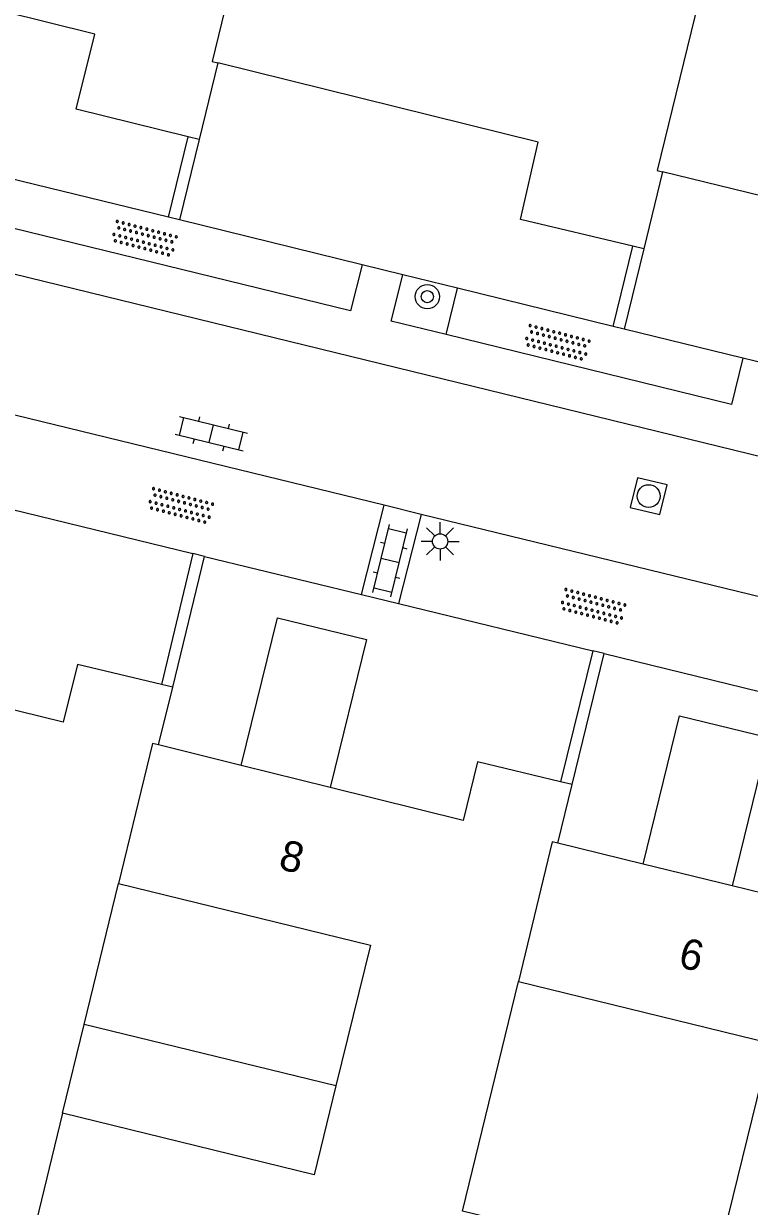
# Model space of a CAD drawing. Extents: x 128999 to 131010, y 395498 to 399007.
# Drawn here: x 129161.98 to 129185.77, y 397693.81 to 397732.59 of the extents above; entities that cross this region are included whole.
import ezdxf

# ---------------------------------------------------------------- set-up
doc = ezdxf.new("R2010")
doc.units = 0
for name, color, linetype in [('gg-afsc-muur', 7, 'Continuous'), ('gg-anno-huisnummerreeks BGT', 7, 'Continuous'), ('gg-bbg-gedigitaliseerde bebouwing', 7, 'Continuous'), ('gg-bbg-hoofdgebouw', 7, 'Continuous'), ('gg-bbg-luifel en loopbrug', 7, 'Continuous'), ('gg-bbg-tussenscheiding', 7, 'Continuous'), ('gg-knt-verharding', 7, 'Continuous'), ('gt-symb-boom', 7, 'Continuous'), ('gt-symb-klinker verharding', 7, 'Continuous'), ('gt-symb-lichtmast', 7, 'Continuous'), ('gt-symb-overige verharding', 7, 'Continuous'), ('gt-symb-rioolschacht', 7, 'Continuous')]:
    doc.layers.add(name, color=color, linetype=linetype)

# ---------------------------------------------------------------- blocks, each defined once
blk = doc.blocks.new('gt0-OVH')
at = {"layer": 'gt-symb-overige verharding'}
for points in [[(-0.972, 0.298), (-0.967, 0.308), (-0.965, 0.319), (-0.966, 0.33), (-0.971, 0.34), (-0.978, 0.348), (-0.988, 0.353), (-0.999, 0.355), (-1.01, 0.354), (-1.02, 0.349), (-1.028, 0.342), (-1.033, 0.332), (-1.035, 0.321), (-1.034, 0.31), (-1.029, 0.3), (-1.022, 0.292), (-1.012, 0.287), (-1.001, 0.285), (-0.99, 0.286), (-0.98, 0.291)], [(-0.872, 0.106), (-0.867, 0.116), (-0.865, 0.126), (-0.866, 0.137), (-0.871, 0.147), (-0.878, 0.156), (-0.888, 0.161), (-0.899, 0.163), (-0.91, 0.162), (-0.92, 0.157), (-0.928, 0.15), (-0.933, 0.14), (-0.935, 0.129), (-0.934, 0.118), (-0.929, 0.108), (-0.922, 0.1), (-0.912, 0.095), (-0.901, 0.092), (-0.89, 0.094), (-0.88, 0.098)], [(-0.772, 0.298), (-0.767, 0.308), (-0.765, 0.319), (-0.766, 0.33), (-0.771, 0.34), (-0.778, 0.348), (-0.788, 0.353), (-0.799, 0.355), (-0.81, 0.354), (-0.82, 0.349), (-0.828, 0.342), (-0.833, 0.332), (-0.835, 0.321), (-0.834, 0.31), (-0.829, 0.3), (-0.822, 0.292), (-0.812, 0.287), (-0.801, 0.285), (-0.79, 0.286), (-0.78, 0.291)], [(-0.672, 0.106), (-0.667, 0.116), (-0.665, 0.126), (-0.666, 0.137), (-0.671, 0.147), (-0.678, 0.156), (-0.688, 0.161), (-0.699, 0.163), (-0.71, 0.162), (-0.72, 0.157), (-0.728, 0.15), (-0.733, 0.14), (-0.735, 0.129), (-0.734, 0.118), (-0.729, 0.108), (-0.722, 0.1), (-0.712, 0.095), (-0.701, 0.092), (-0.69, 0.094), (-0.68, 0.098)], [(-0.572, 0.298), (-0.567, 0.308), (-0.565, 0.319), (-0.566, 0.33), (-0.571, 0.34), (-0.578, 0.348), (-0.588, 0.353), (-0.599, 0.355), (-0.61, 0.354), (-0.62, 0.349), (-0.628, 0.342), (-0.633, 0.332), (-0.635, 0.321), (-0.634, 0.31), (-0.629, 0.3), (-0.622, 0.292), (-0.612, 0.287), (-0.601, 0.285), (-0.59, 0.286), (-0.58, 0.291)], [(-0.472, 0.106), (-0.467, 0.116), (-0.465, 0.126), (-0.466, 0.137), (-0.471, 0.147), (-0.478, 0.156), (-0.488, 0.161), (-0.499, 0.163), (-0.51, 0.162), (-0.52, 0.157), (-0.528, 0.15), (-0.533, 0.14), (-0.535, 0.129), (-0.534, 0.118), (-0.529, 0.108), (-0.522, 0.1), (-0.512, 0.095), (-0.501, 0.092), (-0.49, 0.094), (-0.48, 0.098)], [(-0.372, 0.298), (-0.367, 0.308), (-0.365, 0.319), (-0.366, 0.33), (-0.371, 0.34), (-0.378, 0.348), (-0.388, 0.353), (-0.399, 0.355), (-0.41, 0.354), (-0.42, 0.349), (-0.428, 0.342), (-0.433, 0.332), (-0.435, 0.321), (-0.434, 0.31), (-0.429, 0.3), (-0.422, 0.292), (-0.412, 0.287), (-0.401, 0.285), (-0.39, 0.286), (-0.38, 0.291)], [(-0.272, 0.106), (-0.267, 0.116), (-0.265, 0.126), (-0.266, 0.137), (-0.271, 0.147), (-0.278, 0.156), (-0.288, 0.161), (-0.299, 0.163), (-0.31, 0.162), (-0.32, 0.157), (-0.328, 0.15), (-0.333, 0.14), (-0.335, 0.129), (-0.334, 0.118), (-0.329, 0.108), (-0.322, 0.1), (-0.312, 0.095), (-0.301, 0.092), (-0.29, 0.094), (-0.28, 0.098)], [(-0.172, 0.298), (-0.167, 0.308), (-0.165, 0.319), (-0.166, 0.33), (-0.171, 0.34), (-0.178, 0.348), (-0.188, 0.353), (-0.199, 0.355), (-0.21, 0.354), (-0.22, 0.349), (-0.228, 0.342), (-0.233, 0.332), (-0.235, 0.321), (-0.234, 0.31), (-0.229, 0.3), (-0.222, 0.292), (-0.212, 0.287), (-0.201, 0.285), (-0.19, 0.286), (-0.18, 0.291)], [(-0.072, 0.106), (-0.067, 0.116), (-0.065, 0.126), (-0.066, 0.137), (-0.071, 0.147), (-0.078, 0.156), (-0.088, 0.161), (-0.099, 0.163), (-0.11, 0.162), (-0.12, 0.157), (-0.128, 0.15), (-0.133, 0.14), (-0.135, 0.129), (-0.134, 0.118), (-0.129, 0.108), (-0.122, 0.1), (-0.112, 0.095), (-0.101, 0.092), (-0.09, 0.094), (-0.08, 0.098)], [(0.028, 0.298), (0.033, 0.308), (0.035, 0.319), (0.034, 0.33), (0.029, 0.34), (0.022, 0.348), (0.012, 0.353), (0.001, 0.355), (-0.01, 0.354), (-0.02, 0.349), (-0.028, 0.342), (-0.033, 0.332), (-0.035, 0.321), (-0.034, 0.31), (-0.029, 0.3), (-0.022, 0.292), (-0.012, 0.287), (-0.001, 0.285), (0.01, 0.286), (0.02, 0.291)], [(0.128, 0.106), (0.133, 0.116), (0.135, 0.126), (0.134, 0.137), (0.129, 0.147), (0.122, 0.156), (0.112, 0.161), (0.101, 0.163), (0.09, 0.162), (0.08, 0.157), (0.072, 0.15), (0.067, 0.14), (0.065, 0.129), (0.066, 0.118), (0.071, 0.108), (0.078, 0.1), (0.088, 0.095), (0.099, 0.092), (0.11, 0.094), (0.12, 0.098)], [(0.228, 0.298), (0.233, 0.308), (0.235, 0.319), (0.234, 0.33), (0.229, 0.34), (0.222, 0.348), (0.212, 0.353), (0.201, 0.355), (0.19, 0.354), (0.18, 0.349), (0.172, 0.342), (0.167, 0.332), (0.165, 0.321), (0.166, 0.31), (0.171, 0.3), (0.178, 0.292), (0.188, 0.287), (0.199, 0.285), (0.21, 0.286), (0.22, 0.291)], [(0.328, 0.106), (0.333, 0.116), (0.335, 0.126), (0.334, 0.137), (0.329, 0.147), (0.322, 0.156), (0.312, 0.161), (0.301, 0.163), (0.29, 0.162), (0.28, 0.157), (0.272, 0.15), (0.267, 0.14), (0.265, 0.129), (0.266, 0.118), (0.271, 0.108), (0.278, 0.1), (0.288, 0.095), (0.299, 0.092), (0.31, 0.094), (0.32, 0.098)], [(0.428, 0.298), (0.433, 0.308), (0.435, 0.319), (0.434, 0.33), (0.429, 0.34), (0.422, 0.348), (0.412, 0.353), (0.401, 0.355), (0.39, 0.354), (0.38, 0.349), (0.372, 0.342), (0.367, 0.332), (0.365, 0.321), (0.366, 0.31), (0.371, 0.3), (0.378, 0.292), (0.388, 0.287), (0.399, 0.285), (0.41, 0.286), (0.42, 0.291)], [(0.528, 0.106), (0.533, 0.116), (0.535, 0.126), (0.534, 0.137), (0.529, 0.147), (0.522, 0.156), (0.512, 0.161), (0.501, 0.163), (0.49, 0.162), (0.48, 0.157), (0.472, 0.15), (0.467, 0.14), (0.465, 0.129), (0.466, 0.118), (0.471, 0.108), (0.478, 0.1), (0.488, 0.095), (0.499, 0.092), (0.51, 0.094), (0.52, 0.098)], [(0.628, 0.298), (0.633, 0.308), (0.635, 0.319), (0.634, 0.33), (0.629, 0.34), (0.622, 0.348), (0.612, 0.353), (0.601, 0.355), (0.59, 0.354), (0.58, 0.349), (0.572, 0.342), (0.567, 0.332), (0.565, 0.321), (0.566, 0.31), (0.571, 0.3), (0.578, 0.292), (0.588, 0.287), (0.599, 0.285), (0.61, 0.286), (0.62, 0.291)], [(0.728, 0.106), (0.733, 0.116), (0.735, 0.126), (0.734, 0.137), (0.729, 0.147), (0.722, 0.156), (0.712, 0.161), (0.701, 0.163), (0.69, 0.162), (0.68, 0.157), (0.672, 0.15), (0.667, 0.14), (0.665, 0.129), (0.666, 0.118), (0.671, 0.108), (0.678, 0.1), (0.688, 0.095), (0.699, 0.092), (0.71, 0.094), (0.72, 0.098)], [(0.828, 0.298), (0.833, 0.308), (0.835, 0.319), (0.834, 0.33), (0.829, 0.34), (0.822, 0.348), (0.812, 0.353), (0.801, 0.355), (0.79, 0.354), (0.78, 0.349), (0.772, 0.342), (0.767, 0.332), (0.765, 0.321), (0.766, 0.31), (0.771, 0.3), (0.778, 0.292), (0.788, 0.287), (0.799, 0.285), (0.81, 0.286), (0.82, 0.291)], [(0.928, 0.106), (0.933, 0.116), (0.935, 0.126), (0.934, 0.137), (0.929, 0.147), (0.922, 0.156), (0.912, 0.161), (0.901, 0.163), (0.89, 0.162), (0.88, 0.157), (0.872, 0.15), (0.867, 0.14), (0.865, 0.129), (0.866, 0.118), (0.871, 0.108), (0.878, 0.1), (0.888, 0.095), (0.899, 0.092), (0.91, 0.094), (0.92, 0.098)], [(1.028, 0.298), (1.033, 0.308), (1.035, 0.319), (1.034, 0.33), (1.029, 0.34), (1.022, 0.348), (1.012, 0.353), (1.001, 0.355), (0.99, 0.354), (0.98, 0.349), (0.972, 0.342), (0.967, 0.332), (0.965, 0.321), (0.966, 0.31), (0.971, 0.3), (0.978, 0.292), (0.988, 0.287), (0.999, 0.285), (1.01, 0.286), (1.02, 0.291)], [(-0.972, -0.142), (-0.967, -0.132), (-0.965, -0.121), (-0.966, -0.11), (-0.971, -0.1), (-0.978, -0.092), (-0.988, -0.087), (-0.999, -0.085), (-1.01, -0.086), (-1.02, -0.091), (-1.028, -0.098), (-1.033, -0.108), (-1.035, -0.119), (-1.034, -0.13), (-1.029, -0.14), (-1.022, -0.148), (-1.012, -0.153), (-1.001, -0.155), (-0.99, -0.154), (-0.98, -0.149)], [(-0.872, -0.334), (-0.867, -0.324), (-0.865, -0.314), (-0.866, -0.303), (-0.871, -0.293), (-0.878, -0.284), (-0.888, -0.279), (-0.899, -0.277), (-0.91, -0.278), (-0.92, -0.283), (-0.928, -0.29), (-0.933, -0.3), (-0.935, -0.311), (-0.934, -0.322), (-0.929, -0.332), (-0.922, -0.34), (-0.912, -0.345), (-0.901, -0.348), (-0.89, -0.346), (-0.88, -0.342)], [(-0.772, -0.142), (-0.767, -0.132), (-0.765, -0.121), (-0.766, -0.11), (-0.771, -0.1), (-0.778, -0.092), (-0.788, -0.087), (-0.799, -0.085), (-0.81, -0.086), (-0.82, -0.091), (-0.828, -0.098), (-0.833, -0.108), (-0.835, -0.119), (-0.834, -0.13), (-0.829, -0.14), (-0.822, -0.148), (-0.812, -0.153), (-0.801, -0.155), (-0.79, -0.154), (-0.78, -0.149)], [(-0.672, -0.334), (-0.667, -0.324), (-0.665, -0.314), (-0.666, -0.303), (-0.671, -0.293), (-0.678, -0.284), (-0.688, -0.279), (-0.699, -0.277), (-0.71, -0.278), (-0.72, -0.283), (-0.728, -0.29), (-0.733, -0.3), (-0.735, -0.311), (-0.734, -0.322), (-0.729, -0.332), (-0.722, -0.34), (-0.712, -0.345), (-0.701, -0.348), (-0.69, -0.346), (-0.68, -0.342)], [(-0.572, -0.142), (-0.567, -0.132), (-0.565, -0.121), (-0.566, -0.11), (-0.571, -0.1), (-0.578, -0.092), (-0.588, -0.087), (-0.599, -0.085), (-0.61, -0.086), (-0.62, -0.091), (-0.628, -0.098), (-0.633, -0.108), (-0.635, -0.119), (-0.634, -0.13), (-0.629, -0.14), (-0.622, -0.148), (-0.612, -0.153), (-0.601, -0.155), (-0.59, -0.154), (-0.58, -0.149)], [(-0.472, -0.334), (-0.467, -0.324), (-0.465, -0.314), (-0.466, -0.303), (-0.471, -0.293), (-0.478, -0.284), (-0.488, -0.279), (-0.499, -0.277), (-0.51, -0.278), (-0.52, -0.283), (-0.528, -0.29), (-0.533, -0.3), (-0.535, -0.311), (-0.534, -0.322), (-0.529, -0.332), (-0.522, -0.34), (-0.512, -0.345), (-0.501, -0.348), (-0.49, -0.346), (-0.48, -0.342)], [(-0.372, -0.142), (-0.367, -0.132), (-0.365, -0.121), (-0.366, -0.11), (-0.371, -0.1), (-0.378, -0.092), (-0.388, -0.087), (-0.399, -0.085), (-0.41, -0.086), (-0.42, -0.091), (-0.428, -0.098), (-0.433, -0.108), (-0.435, -0.119), (-0.434, -0.13), (-0.429, -0.14), (-0.422, -0.148), (-0.412, -0.153), (-0.401, -0.155), (-0.39, -0.154), (-0.38, -0.149)], [(-0.272, -0.334), (-0.267, -0.324), (-0.265, -0.314), (-0.266, -0.303), (-0.271, -0.293), (-0.278, -0.284), (-0.288, -0.279), (-0.299, -0.277), (-0.31, -0.278), (-0.32, -0.283), (-0.328, -0.29), (-0.333, -0.3), (-0.335, -0.311), (-0.334, -0.322), (-0.329, -0.332), (-0.322, -0.34), (-0.312, -0.345), (-0.301, -0.348), (-0.29, -0.346), (-0.28, -0.342)], [(-0.172, -0.142), (-0.167, -0.132), (-0.165, -0.121), (-0.166, -0.11), (-0.171, -0.1), (-0.178, -0.092), (-0.188, -0.087), (-0.199, -0.085), (-0.21, -0.086), (-0.22, -0.091), (-0.228, -0.098), (-0.233, -0.108), (-0.235, -0.119), (-0.234, -0.13), (-0.229, -0.14), (-0.222, -0.148), (-0.212, -0.153), (-0.201, -0.155), (-0.19, -0.154), (-0.18, -0.149)], [(-0.072, -0.334), (-0.067, -0.324), (-0.065, -0.314), (-0.066, -0.303), (-0.071, -0.293), (-0.078, -0.284), (-0.088, -0.279), (-0.099, -0.277), (-0.11, -0.278), (-0.12, -0.283), (-0.128, -0.29), (-0.133, -0.3), (-0.135, -0.311), (-0.134, -0.322), (-0.129, -0.332), (-0.122, -0.34), (-0.112, -0.345), (-0.101, -0.348), (-0.09, -0.346), (-0.08, -0.342)], [(0.028, -0.142), (0.033, -0.132), (0.035, -0.121), (0.034, -0.11), (0.029, -0.1), (0.022, -0.092), (0.012, -0.087), (0.001, -0.085), (-0.01, -0.086), (-0.02, -0.091), (-0.028, -0.098), (-0.033, -0.108), (-0.035, -0.119), (-0.034, -0.13), (-0.029, -0.14), (-0.022, -0.148), (-0.012, -0.153), (-0.001, -0.155), (0.01, -0.154), (0.02, -0.149)], [(0.128, -0.334), (0.133, -0.324), (0.135, -0.314), (0.134, -0.303), (0.129, -0.293), (0.122, -0.284), (0.112, -0.279), (0.101, -0.277), (0.09, -0.278), (0.08, -0.283), (0.072, -0.29), (0.067, -0.3), (0.065, -0.311), (0.066, -0.322), (0.071, -0.332), (0.078, -0.34), (0.088, -0.345), (0.099, -0.348), (0.11, -0.346), (0.12, -0.342)], [(0.228, -0.142), (0.233, -0.132), (0.235, -0.121), (0.234, -0.11), (0.229, -0.1), (0.222, -0.092), (0.212, -0.087), (0.201, -0.085), (0.19, -0.086), (0.18, -0.091), (0.172, -0.098), (0.167, -0.108), (0.165, -0.119), (0.166, -0.13), (0.171, -0.14), (0.178, -0.148), (0.188, -0.153), (0.199, -0.155), (0.21, -0.154), (0.22, -0.149)], [(0.328, -0.334), (0.333, -0.324), (0.335, -0.314), (0.334, -0.303), (0.329, -0.293), (0.322, -0.284), (0.312, -0.279), (0.301, -0.277), (0.29, -0.278), (0.28, -0.283), (0.272, -0.29), (0.267, -0.3), (0.265, -0.311), (0.266, -0.322), (0.271, -0.332), (0.278, -0.34), (0.288, -0.345), (0.299, -0.348), (0.31, -0.346), (0.32, -0.342)], [(0.428, -0.142), (0.433, -0.132), (0.435, -0.121), (0.434, -0.11), (0.429, -0.1), (0.422, -0.092), (0.412, -0.087), (0.401, -0.085), (0.39, -0.086), (0.38, -0.091), (0.372, -0.098), (0.367, -0.108), (0.365, -0.119), (0.366, -0.13), (0.371, -0.14), (0.378, -0.148), (0.388, -0.153), (0.399, -0.155), (0.41, -0.154), (0.42, -0.149)], [(0.528, -0.334), (0.533, -0.324), (0.535, -0.314), (0.534, -0.303), (0.529, -0.293), (0.522, -0.284), (0.512, -0.279), (0.501, -0.277), (0.49, -0.278), (0.48, -0.283), (0.472, -0.29), (0.467, -0.3), (0.465, -0.311), (0.466, -0.322), (0.471, -0.332), (0.478, -0.34), (0.488, -0.345), (0.499, -0.348), (0.51, -0.346), (0.52, -0.342)], [(0.628, -0.142), (0.633, -0.132), (0.635, -0.121), (0.634, -0.11), (0.629, -0.1), (0.622, -0.092), (0.612, -0.087), (0.601, -0.085), (0.59, -0.086), (0.58, -0.091), (0.572, -0.098), (0.567, -0.108), (0.565, -0.119), (0.566, -0.13), (0.571, -0.14), (0.578, -0.148), (0.588, -0.153), (0.599, -0.155), (0.61, -0.154), (0.62, -0.149)], [(0.728, -0.334), (0.733, -0.324), (0.735, -0.314), (0.734, -0.303), (0.729, -0.293), (0.722, -0.284), (0.712, -0.279), (0.701, -0.277), (0.69, -0.278), (0.68, -0.283), (0.672, -0.29), (0.667, -0.3), (0.665, -0.311), (0.666, -0.322), (0.671, -0.332), (0.678, -0.34), (0.688, -0.345), (0.699, -0.348), (0.71, -0.346), (0.72, -0.342)], [(0.828, -0.142), (0.833, -0.132), (0.835, -0.121), (0.834, -0.11), (0.829, -0.1), (0.822, -0.092), (0.812, -0.087), (0.801, -0.085), (0.79, -0.086), (0.78, -0.091), (0.772, -0.098), (0.767, -0.108), (0.765, -0.119), (0.766, -0.13), (0.771, -0.14), (0.778, -0.148), (0.788, -0.153), (0.799, -0.155), (0.81, -0.154), (0.82, -0.149)], [(0.928, -0.334), (0.933, -0.324), (0.935, -0.314), (0.934, -0.303), (0.929, -0.293), (0.922, -0.284), (0.912, -0.279), (0.901, -0.277), (0.89, -0.278), (0.88, -0.283), (0.872, -0.29), (0.867, -0.3), (0.865, -0.311), (0.866, -0.322), (0.871, -0.332), (0.878, -0.34), (0.888, -0.345), (0.899, -0.348), (0.91, -0.346), (0.92, -0.342)], [(1.028, -0.142), (1.033, -0.132), (1.035, -0.121), (1.034, -0.11), (1.029, -0.1), (1.022, -0.092), (1.012, -0.087), (1.001, -0.085), (0.99, -0.086), (0.98, -0.091), (0.972, -0.098), (0.967, -0.108), (0.965, -0.119), (0.966, -0.13), (0.971, -0.14), (0.978, -0.148), (0.988, -0.153), (0.999, -0.155), (1.01, -0.154), (1.02, -0.149)]]:
    blk.add_lwpolyline(points, close=True, dxfattribs=at)
blk = doc.blocks.new('gt0-KL1')
at = {"layer": 'gt-symb-klinker verharding'}
for p, q in [((-0.5, 0.3), (-0.5, 0.45)), ((0.5, 0.3), (0.5, 0.45)), ((-1.15, 0.3), (1.15, 0.3)), ((-1, -0.3), (-1, 0.3)), ((0, -0.3), (0, 0.3)), ((1, -0.3), (1, 0.3)), ((-1.15, -0.3), (1.15, -0.3)), ((-0.5, -0.45), (-0.5, -0.3)), ((0.5, -0.45), (0.5, -0.3))]:
    blk.add_line(p, q, dxfattribs=at)
blk = doc.blocks.new('gt0-BOOM')
at = {"layer": 'gt-symb-boom'}
for radius in [0.4, 0.2]:
    blk.add_circle((0, 0), radius, dxfattribs=at)
blk = doc.blocks.new('gt0-LMAST')
at = {"layer": 'gt-symb-lichtmast'}
for p, q in [((-0.182, 0.173), (-0.447, 0.438)), ((-0.005, 0.246), (-0.005, 0.621)), ((0.172, 0.173), (0.437, 0.438)), ((-0.255, -0.004), (-0.63, -0.004)), ((-0.182, -0.181), (-0.447, -0.446)), ((-0.005, -0.254), (-0.005, -0.629)), ((0.437, -0.446), (0.172, -0.181)), ((0.245, -0.004), (0.62, -0.004))]:
    blk.add_line(p, q, dxfattribs=at)
blk.add_circle((-0.005, -0.004), 0.25, dxfattribs=at)
blk = doc.blocks.new('gt0-RS')
at = {"layer": 'gt-symb-rioolschacht'}
blk.add_lwpolyline([(-0.5, -0.5), (0.5, -0.5), (0.5, 0.5), (-0.5, 0.5)], close=True, dxfattribs=at)
blk.add_circle((0, 0), 0.375, dxfattribs=at)

msp = doc.modelspace()

# ---------------------------------------------------------------- linework, layer by layer
at = {"layer": 'gg-afsc-muur'}
for p, q in [((129166.729, 397726.249), (129167.372, 397728.878)), ((129167.732, 397728.789), (129167.09, 397726.157)), ((129167.09, 397726.157), (129166.729, 397726.249)), ((129181.305, 397722.665), (129181.946, 397725.3)), ((129182.307, 397725.214), (129181.661, 397722.578)), ((129181.661, 397722.578), (129181.305, 397722.665)), ((129167.528, 397715.212), (129166.493, 397710.921)), ((129166.865, 397710.833), (129167.906, 397715.119)), ((129167.906, 397715.119), (129167.528, 397715.212)), ((129180.641, 397712.023), (129179.58, 397707.732)), ((129179.961, 397707.641), (129181.011, 397711.934)), ((129181.011, 397711.934), (129180.641, 397712.023))]:
    msp.add_line(p, q, dxfattribs=at)
at = {"layer": 'gg-bbg-gedigitaliseerde bebouwing'}
for p, q in [((129163.965, 397699.77), (129165.089, 397704.389)), ((129176.366, 397693.649), (129178.195, 397701.181)), ((129163.256, 397696.858), (129163.965, 397699.77))]:
    msp.add_line(p, q, dxfattribs=at)
for points in [[(129165.089, 397704.389), (129173.346, 397702.368), (129172.216, 397697.754)], [(129178.195, 397701.181), (129186.456, 397699.159), (129184.613, 397691.631), (129176.366, 397693.649)], [(129172.216, 397697.754), (129171.503, 397694.84), (129163.256, 397696.858)]]:
    msp.add_lwpolyline(points, dxfattribs=at)
at = {"layer": 'gg-bbg-hoofdgebouw'}
for p, q in [((129168.345, 397731.304), (129167.732, 397728.789)), ((129167.732, 397728.789), (129167.372, 397728.878)), ((129182.924, 397727.736), (129182.307, 397725.214)), ((129187.868, 397726.528), (129182.924, 397727.736)), ((129182.307, 397725.214), (129181.946, 397725.3)), ((129166.405, 397708.94), (129166.865, 397710.833)), ((129166.865, 397710.833), (129166.493, 397710.921)), ((129169.115, 397708.267), (129166.405, 397708.94)), ((129172.027, 397707.544), (129169.115, 397708.267)), ((129179.489, 397705.712), (129179.961, 397707.641)), ((129179.961, 397707.641), (129179.58, 397707.732)), ((129182.291, 397705.026), (129179.489, 397705.712)), ((129185.205, 397704.313), (129182.291, 397705.026))]:
    msp.add_line(p, q, dxfattribs=at)
for points in [[(129167.372, 397728.878), (129163.702, 397729.789), (129164.314, 397732.251), (129153.775, 397734.875)], [(129181.946, 397725.3), (129178.263, 397726.175), (129178.845, 397728.707), (129168.345, 397731.304)], [(129166.493, 397710.921), (129163.745, 397711.571), (129163.271, 397709.687), (129158.96, 397710.741)], [(129179.58, 397707.732), (129176.852, 397708.382), (129176.386, 397706.462), (129172.027, 397707.544)], [(129192.695, 397704.518), (129189.959, 397705.183), (129189.49, 397703.265), (129185.205, 397704.313)]]:
    msp.add_lwpolyline(points, dxfattribs=at)
at = {"layer": 'gg-bbg-luifel en loopbrug'}
msp.add_line((129172.216, 397697.754), (129163.965, 397699.77), dxfattribs=at)
for points in [[(129169.115, 397708.267), (129170.299, 397713.112), (129173.213, 397712.4), (129172.027, 397707.544)], [(129182.291, 397705.026), (129183.48, 397709.892), (129186.394, 397709.18), (129185.205, 397704.313)]]:
    msp.add_lwpolyline(points, dxfattribs=at)
at = {"layer": 'gg-bbg-tussenscheiding'}
msp.add_line((129163.256, 397696.858), (129162.041, 397691.864), dxfattribs=at)
for points in [[(129185.339, 397738.386), (129182.745, 397727.78), (129182.924, 397727.736)], [(129169.483, 397736.797), (129168.162, 397731.349), (129168.345, 397731.304)], [(129166.405, 397708.94), (129166.208, 397708.989), (129165.089, 397704.389)], [(129179.489, 397705.712), (129179.306, 397705.757), (129178.195, 397701.181)]]:
    msp.add_lwpolyline(points, dxfattribs=at)
at = {"layer": 'gg-knt-verharding'}
for p, q in [((129143.144, 397728.922), (129186.278, 397718.369)), ((129166.729, 397726.249), (129161.482, 397727.528)), ((129173.072, 397724.688), (129167.09, 397726.157)), ((129174.413, 397724.358), (129173.072, 397724.688)), ((129176.201, 397723.919), (129174.413, 397724.358)), ((129175.828, 397722.399), (129176.201, 397723.919)), ((129181.305, 397722.665), (129176.201, 397723.919)), ((129185.558, 397721.624), (129181.661, 397722.578)), ((129188.57, 397720.887), (129185.558, 397721.624)), ((129173.796, 397716.799), (129161.686, 397719.754)), ((129160.981, 397716.811), (129167.528, 397715.212)), ((129173.05, 397713.868), (129173.796, 397716.799)), ((129175.015, 397716.501), (129173.796, 397716.799)), ((129175.015, 397716.501), (129174.269, 397713.572)), ((129186.824, 397713.613), (129175.015, 397716.501)), ((129167.906, 397715.119), (129173.05, 397713.868)), ((129173.05, 397713.868), (129174.269, 397713.572)), ((129174.269, 397713.572), (129180.641, 397712.023)), ((129181.011, 397711.934), (129186.095, 397710.687))]:
    msp.add_line(p, q, dxfattribs=at)
for points in [[(129173.072, 397724.688), (129172.695, 397723.176), (129161.108, 397726.002)], [(129175.828, 397722.399), (129174.03, 397722.84), (129174.413, 397724.358)], [(129185.558, 397721.624), (129185.187, 397720.105), (129175.828, 397722.399)]]:
    msp.add_lwpolyline(points, dxfattribs=at)

# ---------------------------------------------------------------- block references
at = {"layer": 'gt-symb-boom'}
msp.add_blockref('gt0-BOOM', (129175.212, 397723.641), dxfattribs=at)
at = {"layer": 'gt-symb-klinker verharding'}
for p, rotation in [((129168.133, 397719.145), -13.772145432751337), ((129173.994, 397714.984), 76.28353067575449)]:
    msp.add_blockref('gt0-KL1', p, dxfattribs=dict(at, rotation=rotation))
at = {"layer": 'gt-symb-lichtmast'}
msp.add_blockref('gt0-LMAST', (129175.635, 397715.618), dxfattribs=at)
at = {"layer": 'gt-symb-overige verharding'}
for p, rotation in [((129165.935, 397725.543), -14.758129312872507), ((129179.467, 397722.129), -14.71731114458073), ((129167.123, 397716.779), -14.71731114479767), ((129180.64, 397713.472), -14.71731114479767)]:
    msp.add_blockref('gt0-OVH', p, dxfattribs=dict(at, rotation=rotation))
at = {"layer": 'gt-symb-rioolschacht', "rotation": -13.591560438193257}
msp.add_blockref('gt0-RS', (129182.466, 397717.099), dxfattribs=at)

# ---------------------------------------------------------------- texts
at = {"layer": 'gg-anno-huisnummerreeks BGT'}
for s, rotation, p in [('8', 346.1, (129170.296, 397704.883)), ('6', 346.3, (129183.399, 397701.666))]:
    msp.add_text(s, height=1, rotation=rotation, dxfattribs=at).set_placement(p)

doc.saveas('drawing.dxf')
